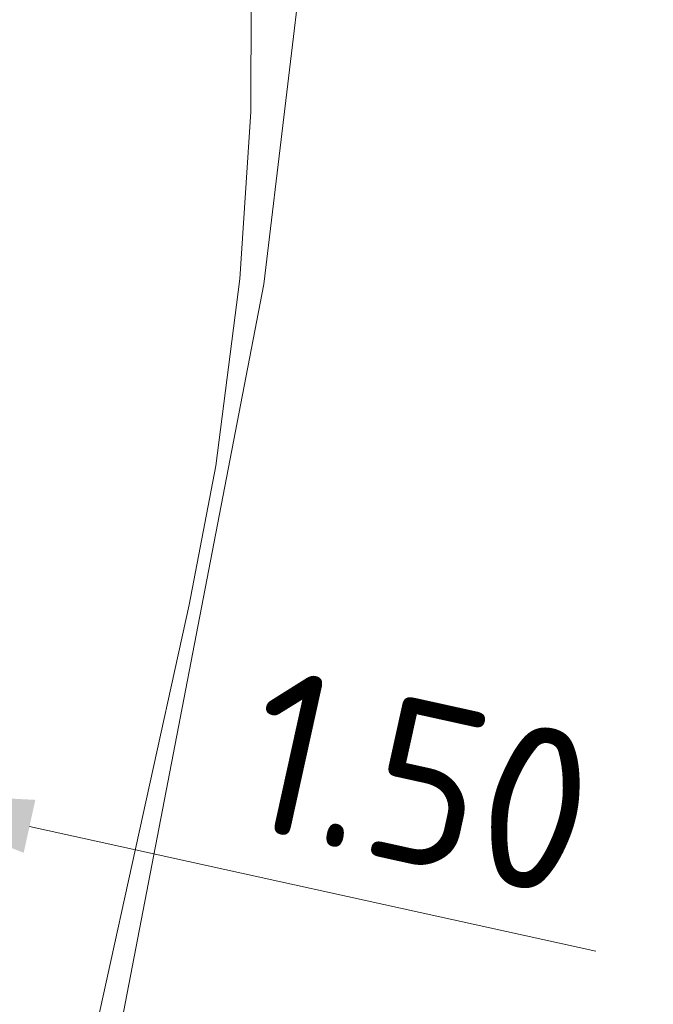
# Model space of a CAD drawing. Header units: metres. Extents: x 250001 to 257773, y 598992 to 609118.
# Tile 731 of 1056: x 254975.52 to 254980.38, y 601316.69 to 601324.25. Entities that reach past the tile are written whole.
import ezdxf

# ---------------------------------------------------------------- set-up
doc = ezdxf.new("R2010")
doc.units = ezdxf.units.M
for name, color, linetype, lineweight in [('B-WE-GR-GRAS-GV', 252, 'Continuous', 13), ('B-WE-GW-GRONDWERKLIJN_TEEN-G', 90, 'Continuous', 18), ('X-XX-AL-M', 7, 'Continuous', 18), ('X-XX-AL-REFERENTIE-G', 7, 'Continuous', 18)]:
    doc.layers.add(name, color=color, linetype=linetype, lineweight=lineweight)
doc.styles.add('NLCS-ISO-ANNOTATIEF-T25', font='NLCS-ISO.ttf', dxfattribs={"height": 2.5})
doc.dimstyles.new('NLCS-ANNOTATIEF-T25-PIJL_L2_H2', dxfattribs={"dimtxt": 2.5, "dimasz": 2.5, "dimexe": 2, "dimexo": 2, "dimgap": 0.7, "dimtad": 1, "dimzin": 0, "dimdsep": 46, "dimtxsty": 'NLCS-ISO-ANNOTATIEF-T25', "dimcen": 0, "dimdle": 2, "dimclrd": 256, "dimclre": 256, "dimclrt": 256, "dimazin": 0, "dimtfac": 1, "dimtdec": 3, "dimtofl": 0, "dimtmove": 0, "dimatfit": 3, "dimfxl": 2, "dimfxlon": 1, "dimtfillclr": 256, "dimtolj": 1, "dimtzin": 0, "dimlwd": -1, "dimlwe": -1, "dimarcsym": 0})

# ---------------------------------------------------------------- blocks, each defined once
blk = doc.blocks.new('BS2021-132-Xref-inmeting-2d-20210906')
at = {"layer": 'B-WE-GW-GRONDWERKLIJN_TEEN-G'}
blk.add_lwpolyline([(254962.9878, 601256.7058), (254963.8108, 601260.5787), (254964.6338, 601264.4516), (254965.701, 601269.1057), (254966.7681, 601273.7598), (254967.8352, 601278.414), (254968.681, 601282.1541), (254969.5268, 601285.8942), (254970.3725, 601289.6343), (254971.2183, 601293.3745), (254972.1258, 601297.5465), (254973.0334, 601301.7186), (254973.9409, 601305.8906), (254974.705, 601309.3288), (254975.4691, 601312.767), (254976.2332, 601316.2051), (254977.3919, 601322.2186), (254977.8755, 601326.2601), (254976.2592, 601330.902), (254974.8913, 601334.8656), (254973.5234, 601338.8293), (254972.1618, 601342.6533)], dxfattribs=at)
blk = doc.blocks.new('BS2021-132-Xref-BGT-GRIJS-20210617-aangepast')
at = {"layer": 'B-WE-GR-GRAS-GV', "flags": 128}
blk.add_lwpolyline([(254960.827, 601372.94), (254975.969, 601331.712), (254976.529, 601329.982), (254976.85, 601328.662), (254977.117, 601327.104), (254977.255, 601325.726), (254977.296, 601324.856), (254977.291, 601323.541), (254977.208, 601322.261), (254977.022, 601320.824), (254976.819, 601319.758), (254933.271, 601121.875)], dxfattribs=at)
blk.add_lwpolyline([(254960.827, 601372.94), (254975.969, 601331.712), (254976.529, 601329.982), (254976.85, 601328.662), (254977.117, 601327.104), (254977.255, 601325.726), (254977.296, 601324.856), (254977.291, 601323.541), (254977.208, 601322.261), (254977.022, 601320.824), (254976.819, 601319.758), (254933.271, 601121.875)], dxfattribs=at)
blk = doc.blocks.new('*D127')
at = {"layer": 'Defpoints', "color": 0, "transparency": 16777216}
for p in [(254972.9073, 601318.6488), (254972.9073, 601318.6488), (254974.3721, 601318.3258)]:
    blk.add_point(p, dxfattribs=at)
at = {"layer": 'X-XX-AL-M', "transparency": 16777216}
for p, q in [((254971.6866, 601318.918), (254970.4659, 601319.1872)), ((254972.9073, 601318.6488), (254972.6919, 601317.6723)), ((254974.3721, 601318.3258), (254974.1567, 601317.3492)), ((254975.5927, 601318.0566), (254979.9383, 601317.0982))]:
    blk.add_line(p, q, dxfattribs=at)
for points in [[(254971.7315, 601319.1215), (254971.6417, 601318.7146), (254972.9073, 601318.6488)], [(254975.6376, 601318.26), (254975.5479, 601317.8531), (254974.3721, 601318.3258)]]:
    blk.add_solid(points, dxfattribs=at)
at = {"layer": 'X-XX-AL-M', "transparency": 16777216, "insert": (254978.5858, 601318.3949), "char_height": 1.25, "attachment_point": 5, "rotation": 347.56298, "style": 'NLCS-ISO-ANNOTATIEF-T25'}
blk.add_mtext('\\A1;1.50', dxfattribs=at)

msp = doc.modelspace()

# ---------------------------------------------------------------- block references
at = {"layer": 'X-XX-AL-REFERENTIE-G'}
for name in ['BS2021-132-Xref-BGT-GRIJS-20210617-aangepast', 'BS2021-132-Xref-inmeting-2d-20210906']:
    msp.add_blockref(name, (0, 0), dxfattribs=at)

# ---------------------------------------------------------------- dimensions: what is measured, and where the dimension line sits
at = {"layer": 'X-XX-AL-M'}
dim = msp.add_linear_dim(base=(254972.9073, 601318.6488), p1=(254974.3721, 601318.3258), p2=(254972.9073, 601318.6488), angle=167.56298, dimstyle='NLCS-ANNOTATIEF-T25-PIJL_L2_H2', dxfattribs=at)
dim.commit()
dim.dimension.update_dxf_attribs({"geometry": '*D127', "text_midpoint": (254978.3759, 601317.4428), "dimtype": 161})

doc.saveas('drawing.dxf')
